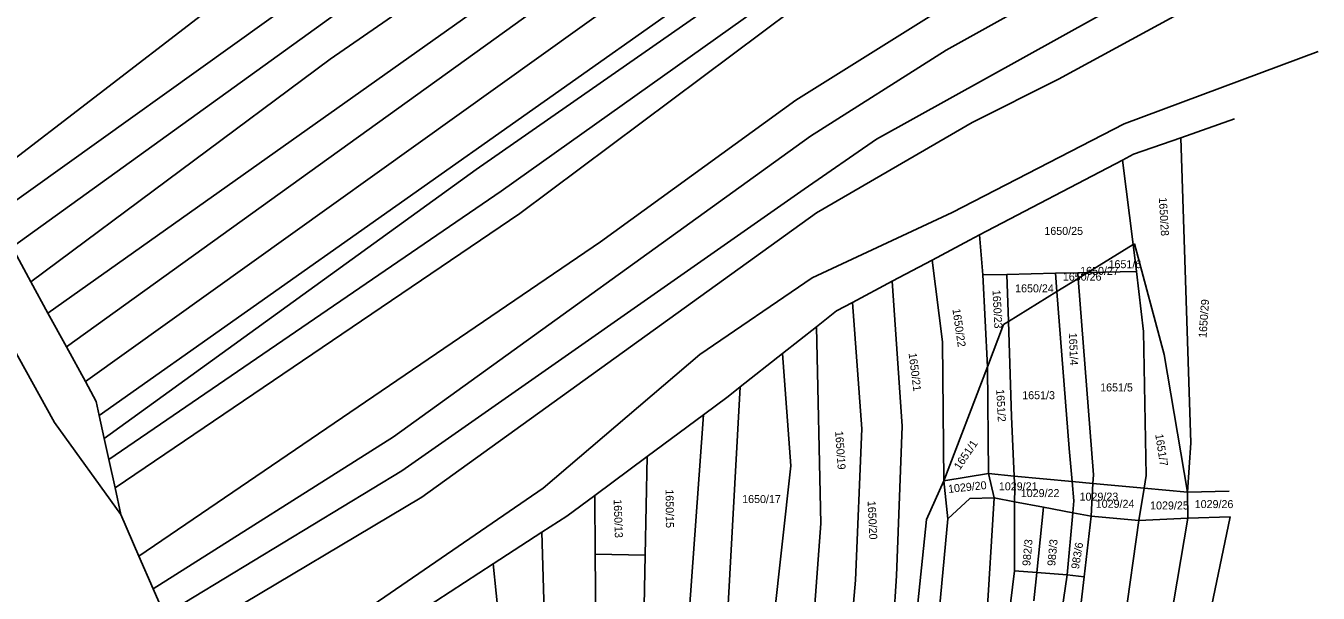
# Model space of a CAD drawing. Extents: x -563148 to -561712, y -1182311 to -1179502.
# Drawn here: x -562330.8 to -562088.6, y -1180213.1 to -1180106.8 of the extents above; entities that cross this region are included whole.
import ezdxf

# ---------------------------------------------------------------- set-up
doc = ezdxf.new("R2010")
doc.units = 0
doc.layers.add('Vrstva 55', color=7, linetype='Continuous')
doc.layers.add('Vrstva 57', color=7, linetype='Continuous')

msp = doc.modelspace()

# ---------------------------------------------------------------- linework, layer by layer
at = {"layer": 'Vrstva 55'}
for p, q in [((-562336.64, -1180142.34), (-562209.57, -1180051.38)), ((-562333.4, -1180148.29), (-562202.41, -1180053.86)), ((-562191.64, -1180056.29), (-562273.79, -1180113.02)), ((-562150.88, -1180067.13), (-562246.43, -1180133.74)), ((-562317.07, -1180179.8), (-562160.21, -1180069.1)), ((-562326.68, -1180160.6), (-562209.57, -1180077.7)), ((-562323.23, -1180166.93), (-562202.02, -1180079.78)), ((-562319.67, -1180173.45), (-562190.42, -1180080.96)), ((-562122.88, -1180091.63), (-562158.33, -1180111.38)), ((-562171.41, -1180128.01), (-562115.92, -1180097.25)), ((-562152.1, -1180099.2), (-562186.52, -1180120.71)), ((-562191.19, -1180101.78), (-562241.73, -1180137.79)), ((-562238.21, -1180141.96), (-562187.04, -1180103.77)), ((-562137.28, -1180116.8), (-562112.79, -1180103.51)), ((-562339.64, -1180136.85), (-562297.89, -1180104.81)), ((-562363.18, -1180113.02), (-562325.46, -1180181.1)), ((-562329.87, -1180154.77), (-562273.79, -1180113.02)), ((-562183.75, -1180127.48), (-562158.33, -1180111.38)), ((-562124.95, -1180125.16), (-562088.6, -1180111.59)), ((-562153.44, -1180124.88), (-562137.28, -1180116.8)), ((-562186.52, -1180120.71), (-562223.12, -1180147.24)), ((-562182.61, -1180141.82), (-562153.44, -1180124.88)), ((-562157.21, -1180141.78), (-562124.95, -1180125.16)), ((-562114.36, -1180127.77), (-562104.3, -1180124.23)), ((-562183.75, -1180127.48), (-562261.94, -1180183.78)), ((-562184.96, -1180137.39), (-562171.41, -1180128.01)), ((-562123.2, -1180130.87), (-562114.36, -1180127.77)), ((-562114.36, -1180127.77), (-562112.46, -1180184.91)), ((-562152.08, -1180145.96), (-562125.25, -1180131.94)), ((-562125.25, -1180131.94), (-562123.2, -1180130.87)), ((-562125.25, -1180131.94), (-562123.27, -1180147.76)), ((-562246.43, -1180133.74), (-562316.12, -1180184.11)), ((-562241.73, -1180137.79), (-562315.26, -1180188.05)), ((-562184.96, -1180137.39), (-562260.38, -1180190.17)), ((-562314.1, -1180193.36), (-562238.21, -1180141.96)), ((-562182.61, -1180141.82), (-562256.6, -1180195.12)), ((-562183.43, -1180154.03), (-562157.21, -1180141.78)), ((-562309.62, -1180206.16), (-562223.12, -1180147.24)), ((-562160.98, -1180150.68), (-562153.96, -1180146.94)), ((-562153.96, -1180146.94), (-562152.08, -1180145.96)), ((-562152.08, -1180145.96), (-562151.45, -1180153.47)), ((-562333.4, -1180148.29), (-562329.87, -1180154.77)), ((-562131.8, -1180153.03), (-562123.27, -1180147.76)), ((-562123.27, -1180147.76), (-562123.03, -1180147.61)), ((-562123.27, -1180147.76), (-562122.63, -1180152.82)), ((-562117.49, -1180168.36), (-562123.03, -1180147.61)), ((-562168.47, -1180154.66), (-562160.98, -1180150.68)), ((-562160.98, -1180150.68), (-562159.01, -1180166)), ((-562329.87, -1180154.77), (-562326.68, -1180160.6)), ((-562204.52, -1180168.37), (-562183.43, -1180154.03)), ((-562175.9, -1180158.61), (-562168.47, -1180154.66)), ((-562168.47, -1180154.66), (-562166.57, -1180181.78)), ((-562151.45, -1180153.47), (-562146.96, -1180153.37)), ((-562150.59, -1180170.69), (-562151.45, -1180153.47)), ((-562146.96, -1180153.37), (-562137.86, -1180153.16)), ((-562146.96, -1180153.37), (-562146.67, -1180162.22)), ((-562137.86, -1180153.16), (-562133.67, -1180153.07)), ((-562137.86, -1180153.16), (-562137.59, -1180156.6)), ((-562137.59, -1180156.6), (-562133.58, -1180154.13)), ((-562133.67, -1180153.07), (-562131.8, -1180153.03)), ((-562133.67, -1180153.07), (-562133.58, -1180154.13)), ((-562133.58, -1180154.13), (-562131.8, -1180153.03)), ((-562133.58, -1180154.13), (-562130.72, -1180190.92)), ((-562131.8, -1180153.03), (-562122.63, -1180152.82)), ((-562121.33, -1180164.04), (-562122.63, -1180152.82)), ((-562146.67, -1180162.22), (-562137.59, -1180156.6)), ((-562137.59, -1180156.6), (-562135.28, -1180185.96)), ((-562178.86, -1180160.19), (-562175.9, -1180158.61)), ((-562175.9, -1180158.61), (-562174.14, -1180182.31)), ((-562326.68, -1180160.6), (-562323.23, -1180166.93)), ((-562182.66, -1180163.19), (-562178.86, -1180160.19)), ((-562189.02, -1180168.2), (-562182.66, -1180163.19)), ((-562182.66, -1180163.19), (-562181.83, -1180200.05)), ((-562147.57, -1180162.77), (-562150.59, -1180170.69)), ((-562147.57, -1180162.77), (-562146.67, -1180162.22)), ((-562146.67, -1180162.22), (-562146.1, -1180179.96)), ((-562120.81, -1180191.05), (-562121.33, -1180164.04)), ((-562159.01, -1180166), (-562158.74, -1180192.06)), ((-562323.23, -1180166.93), (-562319.67, -1180173.45)), ((-562233.89, -1180193.41), (-562204.52, -1180168.37)), ((-562196.95, -1180174.45), (-562189.02, -1180168.2)), ((-562189.02, -1180168.2), (-562187.44, -1180189.22)), ((-562113.08, -1180194.16), (-562117.49, -1180168.36)), ((-562150.59, -1180170.69), (-562158.74, -1180192.06)), ((-562150.59, -1180170.69), (-562150.41, -1180190.69)), ((-562319.67, -1180173.45), (-562317.64, -1180177.18)), ((-562203.82, -1180179.65), (-562199.2, -1180176.22)), ((-562201.22, -1180251.58), (-562196.95, -1180174.45)), ((-562199.2, -1180176.22), (-562196.95, -1180174.45)), ((-562317.64, -1180177.18), (-562317.07, -1180179.8)), ((-562325.46, -1180181.1), (-562313.01, -1180198.37)), ((-562317.07, -1180179.8), (-562316.12, -1180184.11)), ((-562214.4, -1180187.49), (-562203.82, -1180179.65)), ((-562206.71, -1180219.7), (-562203.82, -1180179.65)), ((-562146.1, -1180179.96), (-562145.56, -1180191.14)), ((-562306.96, -1180212.29), (-562261.94, -1180183.78)), ((-562175.31, -1180210.62), (-562174.14, -1180182.31)), ((-562167.62, -1180209.83), (-562166.57, -1180181.78)), ((-562316.12, -1180184.11), (-562315.26, -1180188.05)), ((-562135.28, -1180185.96), (-562134.72, -1180192.15)), ((-562112.46, -1180184.91), (-562113.08, -1180194.16)), ((-562315.26, -1180188.05), (-562314.1, -1180193.36)), ((-562224.2, -1180194.77), (-562214.4, -1180187.49)), ((-562214.74, -1180205.96), (-562214.4, -1180187.49)), ((-562304.86, -1180217.13), (-562260.38, -1180190.17)), ((-562187.44, -1180189.22), (-562192.13, -1180231.23)), ((-562158.74, -1180192.06), (-562150.41, -1180190.69)), ((-562150.41, -1180190.69), (-562149.32, -1180195.25)), ((-562145.56, -1180191.14), (-562150.41, -1180190.69)), ((-562130.81, -1180192.51), (-562130.72, -1180190.92)), ((-562121.2, -1180193.4), (-562120.81, -1180191.05)), ((-562314.1, -1180193.36), (-562313.01, -1180198.37)), ((-562265.71, -1180215.27), (-562233.89, -1180193.41)), ((-562161.98, -1180199.25), (-562158.74, -1180192.06)), ((-562158.74, -1180192.06), (-562158.02, -1180199.17)), ((-562145.56, -1180191.14), (-562145.45, -1180193.53)), ((-562145.56, -1180191.14), (-562134.72, -1180192.15)), ((-562134.72, -1180192.15), (-562134.39, -1180195.76)), ((-562134.72, -1180192.15), (-562130.81, -1180192.51)), ((-562131.14, -1180198.68), (-562130.81, -1180192.51)), ((-562130.81, -1180192.51), (-562121.2, -1180193.4)), ((-562122.21, -1180199.45), (-562121.2, -1180193.4)), ((-562121.2, -1180193.4), (-562113.08, -1180194.16)), ((-562302.57, -1180222.41), (-562256.6, -1180195.12)), ((-562229.44, -1180198.65), (-562224.2, -1180194.77)), ((-562224.2, -1180194.77), (-562224.1, -1180205.76)), ((-562158.02, -1180199.17), (-562153.89, -1180195.37)), ((-562153.89, -1180195.37), (-562149.32, -1180195.25)), ((-562149.32, -1180195.25), (-562153.26, -1180259.47)), ((-562149.32, -1180195.25), (-562145.53, -1180195.96)), ((-562145.53, -1180195.96), (-562145.45, -1180193.53)), ((-562134.6, -1180198.02), (-562134.39, -1180195.76)), ((-562113.08, -1180194.16), (-562105.31, -1180193.97)), ((-562113.08, -1180194.16), (-562113.05, -1180199.05)), ((-562313.01, -1180198.37), (-562309.62, -1180206.16)), ((-562145.53, -1180195.96), (-562140.1, -1180196.98)), ((-562145.51, -1180208.92), (-562145.53, -1180195.96)), ((-562140.1, -1180196.98), (-562141.36, -1180209.22)), ((-562140.1, -1180196.98), (-562134.6, -1180198.02)), ((-562135.67, -1180209.67), (-562134.6, -1180198.02)), ((-562134.6, -1180198.02), (-562131.14, -1180198.68)), ((-562234.09, -1180201.66), (-562229.44, -1180198.65)), ((-562184.93, -1180243.08), (-562181.83, -1180200.05)), ((-562165.22, -1180230.32), (-562161.98, -1180199.25)), ((-562161.54, -1180236.42), (-562158.02, -1180199.17)), ((-562131.14, -1180198.68), (-562132.46, -1180209.99)), ((-562131.14, -1180198.68), (-562122.21, -1180199.45)), ((-562122.21, -1180199.45), (-562130.21, -1180256.28)), ((-562113.05, -1180199.05), (-562124.12, -1180264.41)), ((-562122.21, -1180199.45), (-562113.05, -1180199.05)), ((-562105.11, -1180198.79), (-562118.97, -1180265.98)), ((-562113.05, -1180199.05), (-562105.11, -1180198.79)), ((-562243.23, -1180207.59), (-562234.09, -1180201.66)), ((-562234.09, -1180201.66), (-562232.86, -1180242.82)), ((-562309.62, -1180206.16), (-562306.96, -1180212.29)), ((-562256.67, -1180216.3), (-562243.23, -1180207.59)), ((-562243.23, -1180207.59), (-562239.65, -1180243.6)), ((-562224.1, -1180205.76), (-562223.72, -1180243.34)), ((-562224.1, -1180205.76), (-562214.74, -1180205.96)), ((-562214.98, -1180218.78), (-562214.74, -1180205.96)), ((-562169.19, -1180233.73), (-562167.62, -1180209.83)), ((-562145.51, -1180208.92), (-562150.42, -1180248.59)), ((-562145.51, -1180208.92), (-562141.36, -1180209.22)), ((-562135.67, -1180209.67), (-562143.88, -1180265.84)), ((-562141.36, -1180209.22), (-562141.91, -1180214.53)), ((-562135.67, -1180209.67), (-562141.36, -1180209.22)), ((-562132.46, -1180209.99), (-562139.97, -1180274.38)), ((-562135.67, -1180209.67), (-562132.46, -1180209.99)), ((-562306.96, -1180212.29), (-562304.86, -1180217.13)), ((-562177.75, -1180239.33), (-562175.31, -1180210.62))]:
    msp.add_line(p, q, dxfattribs=at)

# ---------------------------------------------------------------- texts
at = {"layer": 'Vrstva 57'}
for s, rotation, p in [('1650/28', 273.2829, (-562118.46, -1180138.97)), ('1650/23', 272.9609, (-562149.65, -1180156.3)), ('1650/29', 86.1558, (-562109.52, -1180165.31)), ('1650/22', 278.3004, (-562157.16, -1180159.88)), ('1651/4', 272.3728, (-562135.33, -1180164.32)), ('1650/21', 277.3093, (-562165.37, -1180168.15)), ('1651/2', 273.0802, (-562148.95, -1180174.91)), ('1650/19', 273.9674, (-562179.14, -1180182.74)), ('1651/7', 278.9774, (-562119.15, -1180183.35)), ('1651/1', 55.9067, (-562155.76, -1180190.11)), ('1029/20', 5.9357, (-562157.89, -1180194.31)), ('1650/13', 271.9489, (-562220.66, -1180195.51)), ('1650/15', 270.6144, (-562210.93, -1180193.63)), ('1650/20', 272.6922, (-562173.05, -1180195.82)), ('982/3', 84.8731, (-562142.57, -1180208.04)), ('983/3', 84.6476, (-562137.89, -1180208.04)), ('983/6', 80.5695, (-562133.45, -1180208.65))]:
    msp.add_text(s, height=1.5, rotation=rotation, dxfattribs=at).set_placement(p)
for s, p in [('1650/25', (-562139.92, -1180145.97)), ('1650/27', (-562133.21, -1180153.45)), ('1651/6', (-562127.89, -1180152.2)), ('1650/26', (-562136.46, -1180154.54)), ('1650/24', (-562145.4, -1180156.73)), ('1651/5', (-562129.46, -1180175.29)), ('1651/3', (-562144.07, -1180176.74)), ('1029/21', (-562148.45, -1180193.81)), ('1029/22', (-562144.34, -1180195.08)), ('1650/17', (-562196.56, -1180196.2)), ('1029/23', (-562133.32, -1180195.75)), ('1029/24', (-562130.29, -1180197.09)), ('1029/25', (-562120.1, -1180197.4)), ('1029/26', (-562111.74, -1180197.14))]:
    msp.add_text(s, height=1.5, dxfattribs=at).set_placement(p)

doc.saveas('drawing.dxf')
